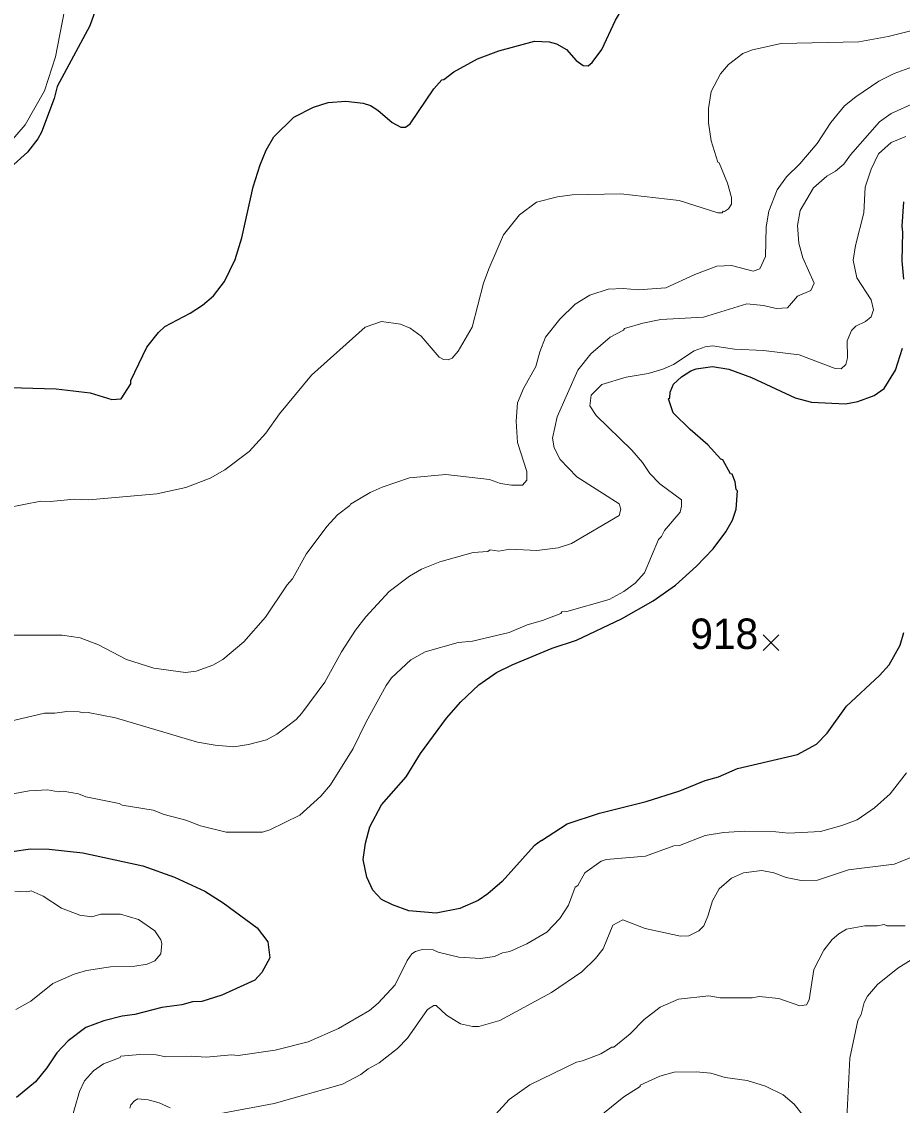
# Model space of a CAD drawing. Extents: x 265.7 to 292.1, y 7676.2 to 7704.2.
# Drawn here: x 276.788 to 279.102, y 7692.446 to 7695.293 of the extents above; entities that cross this region are included whole.
import ezdxf
from ezdxf.enums import TextEntityAlignment as Align

# ---------------------------------------------------------------- set-up
doc = ezdxf.new("R2010")
doc.units = 0
doc.header["$LTSCALE"] = 0.032
for name, color, linetype, lineweight in [('1', 7, 'Continuous', 25), ('2', 7, 'Continuous', 13), ('21', 7, 'Continuous', 25)]:
    doc.layers.add(name, color=color, linetype=linetype, lineweight=lineweight)
doc.layers.add('61', color=7, linetype='Continuous')

msp = doc.modelspace()

# ---------------------------------------------------------------- linework, layer by layer
at = {"layer": '1'}
for points in [[(278.3131, 7695.2204), (278.349, 7695.297), (278.3713, 7695.3353), (278.4248, 7695.392), (278.4727, 7695.4247), (278.511, 7695.4431), (278.5876, 7695.4606)], [(276.9917, 7695.3529), (276.9669, 7695.2827), (276.8815, 7695.1231), (276.8736, 7695.0912), (276.8401, 7695.0034), (276.8305, 7694.9858), (276.8034, 7694.9507), (276.7587, 7694.91)], [(276.7252, 7694.3331), (276.8784, 7694.3283), (276.9677, 7694.3179), (277.0252, 7694.3004), (277.0499, 7694.302), (277.0747, 7694.3419), (277.0747, 7694.3507), (277.1169, 7694.4384), (277.1473, 7694.4767), (277.164, 7694.4927), (277.2311, 7694.5278), (277.263, 7694.5485), (277.2925, 7694.5733), (277.3212, 7694.6108), (277.3492, 7694.6682), (277.3667, 7694.7257), (277.3962, 7694.8598), (277.4146, 7694.9172), (277.4305, 7694.9555), (277.4505, 7694.9906), (277.5032, 7695.0425), (277.555, 7695.0688), (277.5933, 7695.0808), (277.6396, 7695.0848), (277.6859, 7695.0792), (277.7051, 7695.0728), (277.7242, 7695.0608), (277.7617, 7695.0289), (277.7848, 7695.0161), (277.7968, 7695.0161), (277.8088, 7695.0249), (277.871, 7695.1167), (277.8926, 7695.1406), (277.8974, 7695.1414), (277.9237, 7695.1614), (277.9859, 7695.1957), (278.0418, 7695.2164), (278.136, 7695.242), (278.1743, 7695.2404), (278.1934, 7695.2348), (278.2197, 7695.2204), (278.2453, 7695.1917), (278.2636, 7695.1781), (278.2764, 7695.1773), (278.2876, 7695.1861), (278.3131, 7695.2204)], [(279.1063, 7694.6164), (279.1015, 7694.6651), (279.1039, 7694.7401), (279.1015, 7694.756), (279.1063, 7694.8199)], [(278.1539, 7693.1414), (278.1346, 7693.128), (278.0506, 7693.034), (278.0131, 7693.0013), (277.9875, 7692.9837), (277.9397, 7692.963), (277.8774, 7692.951), (277.8056, 7692.9574), (277.7625, 7692.9726), (277.7338, 7692.9869), (277.7106, 7693.0117), (277.6955, 7693.0452), (277.6859, 7693.0915), (277.6915, 7693.1346), (277.7026, 7693.1777), (277.7338, 7693.2351), (277.7984, 7693.3093), (277.8359, 7693.3708), (277.9045, 7693.4633), (277.942, 7693.5064), (277.9891, 7693.5511), (278.0362, 7693.583), (278.0769, 7693.6038), (278.1822, 7693.6468), (278.2461, 7693.6684), (278.3642, 7693.7242), (278.4472, 7693.7713), (278.5062, 7693.8128), (278.5613, 7693.8631), (278.6051, 7693.9086), (278.6387, 7693.9533), (278.6562, 7693.9836), (278.6658, 7694.0123), (278.669, 7694.061), (278.6658, 7694.0642), (278.6634, 7694.0841), (278.6554, 7694.1041), (278.6506, 7694.1057), (278.6307, 7694.1424), (278.6251, 7694.144), (278.5908, 7694.1815), (278.5445, 7694.2214), (278.4998, 7694.2653), (278.4878, 7694.302), (278.491, 7694.3052), (278.4918, 7694.3195), (278.5006, 7694.3411), (278.5222, 7694.3602), (278.5469, 7694.3762), (278.5605, 7694.381), (278.6036, 7694.3874), (278.6467, 7694.3802), (278.7057, 7694.3586), (278.8206, 7694.3052), (278.8637, 7694.2932), (278.9531, 7694.2892), (278.985, 7694.2956), (279.0281, 7694.3115), (279.0544, 7694.3299), (279.0847, 7694.3778), (279.1031, 7694.4352)], [(278.1539, 7693.1414), (278.2213, 7693.1856), (278.3067, 7693.2136), (278.4296, 7693.2439), (278.5174, 7693.2726), (278.5844, 7693.2997), (278.6195, 7693.3093), (278.669, 7693.3308), (278.827, 7693.3676), (278.8765, 7693.3947), (278.9044, 7693.4234), (278.9554, 7693.4952), (279.0424, 7693.5758), (279.068, 7693.6037), (279.0967, 7693.6548), (279.1063, 7693.6884)], [(276.7635, 7693.113), (276.8113, 7693.1202), (276.8608, 7693.1186), (276.9486, 7693.109), (277.1066, 7693.0755), (277.1896, 7693.0452), (277.2694, 7693.0085), (277.3172, 7692.9782), (277.4066, 7692.9127), (277.4353, 7692.8752), (277.4401, 7692.8337), (277.4194, 7692.7946), (277.401, 7692.7747), (277.3141, 7692.7356), (277.2614, 7692.7188), (277.2367, 7692.718), (277.2087, 7692.71), (277.1561, 7692.7029), (277.0858, 7692.6845), (277.0523, 7692.6805), (277.0044, 7692.6677), (276.9566, 7692.6502), (276.9103, 7692.6151), (276.8807, 7692.584), (276.8544, 7692.5441), (276.8241, 7692.5074), (276.7746, 7692.4667)]]:
    msp.add_lwpolyline(points, dxfattribs=at)
at = {"layer": '2'}
for points in [[(276.7539, 7694.9715), (276.797, 7695.0225), (276.848, 7695.1119), (276.8768, 7695.2013), (276.9007, 7695.3226)], [(279.1797, 7695.2835), (279.0648, 7695.2547), (278.9882, 7695.2404), (278.7839, 7695.2364), (278.7089, 7695.2196), (278.6834, 7695.2101), (278.6451, 7695.1805), (278.6243, 7695.1566), (278.6004, 7695.1103), (278.5932, 7695.0656), (278.5932, 7695.0273), (278.6004, 7694.9803), (278.6171, 7694.9244), (278.6211, 7694.9228), (278.6427, 7694.8693), (278.653, 7694.831), (278.653, 7694.8143), (278.6458, 7694.8015), (278.6347, 7694.7943), (278.6315, 7694.7951), (278.6291, 7694.7911), (278.6179, 7694.7911), (278.5158, 7694.8238), (278.3626, 7694.8414), (278.2349, 7694.8382), (278.1966, 7694.8334), (278.1407, 7694.8191), (278.0961, 7694.7863), (278.0546, 7694.7337), (278.0155, 7694.6443), (278.0019, 7694.606), (277.9716, 7694.4911), (277.9349, 7694.4273), (277.9197, 7694.4089), (277.9093, 7694.4049), (277.8966, 7694.4057), (277.8854, 7694.4121), (277.8383, 7694.4672), (277.8088, 7694.4879), (277.7833, 7694.4983), (277.7338, 7694.5055), (277.6907, 7694.4911), (277.5495, 7694.3642), (277.4657, 7694.2629), (277.4297, 7694.2118), (277.3859, 7694.1639), (277.322, 7694.1161), (277.2837, 7694.0937), (277.2199, 7694.0698), (277.1433, 7694.053), (276.9645, 7694.0371), (276.9262, 7694.0387), (276.864, 7694.0323), (276.8385, 7694.0339), (276.7491, 7694.0163)], [(279.1286, 7695.1749), (279.0807, 7695.1574), (279.0408, 7695.1374), (278.9802, 7695.0959), (278.9507, 7695.072), (278.9148, 7695.0289), (278.8781, 7694.9731), (278.8326, 7694.9196), (278.7983, 7694.8853), (278.7735, 7694.8518), (278.7512, 7694.7959), (278.7448, 7694.7544), (278.7424, 7694.6762), (278.728, 7694.6443), (278.7105, 7694.6379), (278.653, 7694.6531), (278.6147, 7694.6507), (278.5573, 7694.6291), (278.4807, 7694.594), (278.4089, 7694.5884), (278.369, 7694.5924), (278.3291, 7694.5908), (278.2812, 7694.5749), (278.2429, 7694.5509), (278.2022, 7694.5118), (278.1647, 7694.464), (278.1495, 7694.4257), (278.1391, 7694.3874), (278.1072, 7694.3299), (278.0913, 7694.2916), (278.0873, 7694.2437), (278.0913, 7694.1879), (278.116, 7694.1113), (278.116, 7694.0889), (278.104, 7694.0754), (278.0753, 7694.0754), (278.0466, 7694.0801), (278.0179, 7694.0905), (277.903, 7694.1033), (277.8072, 7694.0945), (277.7354, 7694.0706), (277.7035, 7694.0562), (277.6524, 7694.0259), (277.6508, 7694.0219), (277.6181, 7693.9972), (277.5901, 7693.9668), (277.5359, 7693.8942), (277.5, 7693.8296), (277.4856, 7693.8136), (277.429, 7693.729), (277.3715, 7693.6636), (277.3164, 7693.6173), (277.2901, 7693.6022), (277.247, 7693.587), (277.2183, 7693.583), (277.1353, 7693.595), (277.0635, 7693.6173), (276.9901, 7693.6556), (276.9422, 7693.674), (276.8943, 7693.6812), (276.7635, 7693.6812)], [(279.135, 7695.08), (279.0728, 7695.0521), (279.0424, 7695.0305), (278.9658, 7694.9435), (278.9483, 7694.9188), (278.9267, 7694.9005), (278.9036, 7694.8877), (278.8685, 7694.8566), (278.8342, 7694.7975), (278.827, 7694.7576), (278.8302, 7694.7113), (278.8405, 7694.673), (278.8709, 7694.606), (278.8621, 7694.5869), (278.827, 7694.5725), (278.8007, 7694.5414), (278.7711, 7694.5398), (278.7376, 7694.5478), (278.6937, 7694.5517), (278.5796, 7694.5174), (278.4679, 7694.511), (278.42, 7694.5015), (278.3722, 7694.4871), (278.3698, 7694.4831), (278.3346, 7694.4648), (278.2836, 7694.4209), (278.2493, 7694.3778), (278.195, 7694.2549), (278.183, 7694.199), (278.1878, 7694.1735), (278.203, 7694.1432), (278.2469, 7694.0977), (278.3578, 7694.0267), (278.3626, 7694.0123), (278.3586, 7693.9956), (278.2333, 7693.9221), (278.1982, 7693.911), (278.1423, 7693.9038), (278.0705, 7693.907), (278.0418, 7693.9022), (278.0194, 7693.9054), (278.0131, 7693.9014), (277.9748, 7693.8982), (277.887, 7693.8743), (277.8391, 7693.8551), (277.8072, 7693.8368), (277.7537, 7693.7961), (277.6923, 7693.7298), (277.6651, 7693.6947), (277.6284, 7693.6373), (277.5846, 7693.5575), (277.5247, 7693.4761), (277.5095, 7693.4601), (277.4585, 7693.421), (277.4314, 7693.4067), (277.3843, 7693.3939), (277.346, 7693.3883), (277.2965, 7693.3923), (277.2502, 7693.4003), (277.0348, 7693.4641), (276.963, 7693.4785), (276.9494, 7693.4769), (276.939, 7693.4801), (276.9071, 7693.4809), (276.8752, 7693.4761), (276.848, 7693.4761), (276.7555, 7693.4545)], [(279.1111, 7694.9914), (279.0728, 7694.9763), (279.04, 7694.9459), (279.0201, 7694.906), (279.0049, 7694.8582), (279.0009, 7694.7911), (278.9794, 7694.705), (278.973, 7694.6667), (278.9826, 7694.6204), (279.0201, 7694.5629), (279.0265, 7694.5366), (279.0201, 7694.5182), (279.0057, 7694.5055), (278.9802, 7694.4935), (278.969, 7694.4823), (278.9571, 7694.4544), (278.9586, 7694.4097), (278.9539, 7694.3922), (278.9419, 7694.381), (278.9259, 7694.3818), (278.831, 7694.4177), (278.7376, 7694.4297), (278.661, 7694.4328), (278.6036, 7694.4416), (278.5844, 7694.4392), (278.5557, 7694.4289), (278.5014, 7694.3929), (278.4727, 7694.3802), (278.4344, 7694.369), (278.3769, 7694.3594), (278.3131, 7694.3403), (278.2844, 7694.3124), (278.2812, 7694.2836), (278.2979, 7694.2589), (278.3913, 7694.1671), (278.4192, 7694.1352), (278.4392, 7694.1065), (278.4655, 7694.0794), (278.5222, 7694.0371), (278.5222, 7694.0203), (278.5182, 7694.0043), (278.4775, 7693.9565), (278.4695, 7693.9405), (278.4615, 7693.9325), (278.4248, 7693.8448), (278.4001, 7693.8176), (278.3706, 7693.7961), (278.3323, 7693.7753), (278.2205, 7693.7434), (278.2078, 7693.7426), (278.2046, 7693.7386), (278.1567, 7693.7195), (278.1168, 7693.7083), (278.0689, 7693.6883), (277.9732, 7693.666), (277.9349, 7693.662), (277.8487, 7693.6373), (277.8104, 7693.6165)], [(277.8104, 7693.6165), (277.7601, 7693.5695), (277.7457, 7693.5495), (277.6931, 7693.4538), (277.6588, 7693.3835), (277.5997, 7693.2878), (277.5742, 7693.2582)], [(276.9135, 7692.3909), (276.9398, 7692.4818), (276.9534, 7692.5106), (276.9765, 7692.5369), (277.0028, 7692.5552), (277.0467, 7692.572), (277.0483, 7692.5752), (277.0986, 7692.5792), (277.1417, 7692.5784), (277.1672, 7692.5736), (277.2343, 7692.5752), (277.2726, 7692.5728), (277.3396, 7692.5784), (277.3571, 7692.5768), (277.4545, 7692.5911), (277.5407, 7692.6127), (277.6205, 7692.6478), (277.7019, 7692.6949), (277.725, 7692.714), (277.7697, 7692.7627), (277.8008, 7692.8266), (277.8136, 7692.8441), (277.8232, 7692.8505), (277.8407, 7692.8553), (277.8694, 7692.8545), (277.8822, 7692.8481), (277.9365, 7692.8353), (277.9939, 7692.8313), (278.0306, 7692.8369), (278.0514, 7692.8465), (278.0705, 7692.8505), (278.1152, 7692.8704), (278.1679, 7692.9008), (278.2022, 7692.9367), (278.2253, 7692.9718), (278.2429, 7693.0189), (278.2493, 7693.0236), (278.2684, 7693.0564), (278.3107, 7693.0875), (278.3243, 7693.0915), (278.4272, 7693.101), (278.5022, 7693.1274), (278.5166, 7693.129), (278.5844, 7693.1545), (278.6323, 7693.1625), (278.6881, 7693.1665), (278.7695, 7693.1649), (278.8031, 7693.1609), (278.8876, 7693.1657), (278.9435, 7693.1808), (278.9834, 7693.196), (279.0289, 7693.2279), (279.0704, 7693.2646), (279.1135, 7693.3197)], [(277.5742, 7693.2582), (277.5191, 7693.208), (277.4401, 7693.1697), (277.421, 7693.1641), (277.3252, 7693.1641), (277.2582, 7693.18), (277.2191, 7693.1952), (277.1624, 7693.2104), (277.1337, 7693.2215), (277.0523, 7693.2343), (277.0443, 7693.2391), (276.9566, 7693.2566), (276.9374, 7693.2646), (276.8975, 7693.271), (276.8848, 7693.2694), (276.856, 7693.275), (276.8081, 7693.2726), (276.7603, 7693.2638)], [(277.8543, 7692.6981), (277.871, 7692.7084), (277.8774, 7692.7084), (277.9045, 7692.6829), (277.9413, 7692.6598), (277.9732, 7692.6526), (277.9891, 7692.6526), (278.045, 7692.6685), (278.1806, 7692.742), (278.2604, 7692.797), (278.2963, 7692.8313), (278.3163, 7692.8569), (278.3418, 7692.9191), (278.3682, 7692.9335), (278.4264, 7692.9103), (278.519, 7692.8904), (278.5413, 7692.8912), (278.5677, 7692.904), (278.5804, 7692.9175), (278.5916, 7692.9431), (278.6036, 7692.983), (278.6211, 7693.0149), (278.653, 7693.0428), (278.6849, 7693.0572), (278.7328, 7693.0627), (278.7647, 7693.0564), (278.7967, 7693.0444), (278.8366, 7693.0364), (278.8797, 7693.0372), (278.961, 7693.0651), (279.0807, 7693.0795), (279.1494, 7693.1066)], [(276.7698, 7693.0085), (276.8018, 7693.0069), (276.8129, 7693.0093), (276.8449, 7692.9957), (276.8927, 7692.9638), (276.9406, 7692.9454), (276.9725, 7692.9415), (276.9965, 7692.9478), (277.0475, 7692.9478), (277.0954, 7692.9343), (277.1377, 7692.904), (277.1537, 7692.8808), (277.1561, 7692.8712), (277.1537, 7692.8441), (277.1385, 7692.8257), (277.1178, 7692.817), (277.0858, 7692.8114), (277.022, 7692.8098), (276.9582, 7692.8002), (276.9262, 7692.7906), (276.8704, 7692.7659), (276.8121, 7692.7196), (276.773, 7692.6973)], [(279.1095, 7692.9175), (279.0616, 7692.9175), (279.0544, 7692.9207), (279.0361, 7692.9175), (279.0041, 7692.9175), (278.9555, 7692.9087), (278.9355, 7692.8968), (278.918, 7692.8816), (278.8964, 7692.8537), (278.8701, 7692.8026), (278.8573, 7692.7228), (278.8509, 7692.71), (278.8334, 7692.7077), (278.7775, 7692.7268), (278.7264, 7692.7316), (278.7073, 7692.7284), (278.6235, 7692.7284), (278.594, 7692.734), (278.5142, 7692.7252)], [(279.1462, 7692.8417), (279.0903, 7692.8066), (279.0368, 7692.7635), (279.0105, 7692.7324)], [(278.5142, 7692.7252), (278.4663, 7692.7037), (278.424, 7692.6717), (278.3873, 7692.6342), (278.3442, 7692.5983), (278.3386, 7692.5983), (278.3099, 7692.5808)], [(279.0105, 7692.7324), (279.0017, 7692.7164), (278.9938, 7692.6845), (278.9858, 7692.6686), (278.9642, 7692.5696), (278.9547, 7692.3773), (278.9371, 7692.3254)], [(277.6316, 7692.5018), (277.6795, 7692.5265), (277.6987, 7692.5417), (277.7274, 7692.5576), (277.7753, 7692.5951), (277.8016, 7692.6223), (277.8543, 7692.6981)], [(278.3099, 7692.5808), (278.262, 7692.5624), (278.2461, 7692.5592), (278.1232, 7692.4994), (278.0689, 7692.4611), (277.9883, 7692.3725)], [(278.8413, 7692.4196), (278.8182, 7692.4491), (278.7895, 7692.4731), (278.7424, 7692.4962), (278.6945, 7692.5114), (278.6371, 7692.5193), (278.5988, 7692.5305), (278.5605, 7692.5337), (278.503, 7692.5329), (278.4647, 7692.5225), (278.4136, 7692.4986), (278.4136, 7692.4954), (278.3706, 7692.4683), (278.2221, 7692.3486)], [(277.3157, 7692.4252), (277.4513, 7692.4507), (277.6316, 7692.5018)], [(277.0723, 7692.4387), (277.0747, 7692.4475), (277.0842, 7692.4579), (277.0938, 7692.4627), (277.1209, 7692.4603), (277.1497, 7692.4523), (277.1784, 7692.4395)]]:
    msp.add_lwpolyline(points, dxfattribs=at)
at = {"layer": '21'}
for p, q in [((278.7367, 7693.6825), (278.7779, 7693.6413)), ((278.7779, 7693.6825), (278.7367, 7693.6413))]:
    msp.add_line(p, q, dxfattribs=at)

# ---------------------------------------------------------------- texts
at = {"layer": '61'}
msp.add_text('918', height=0.08, dxfattribs=at).set_placement((278.6343, 7693.6451), align=Align.CENTER)

doc.saveas('drawing.dxf')
